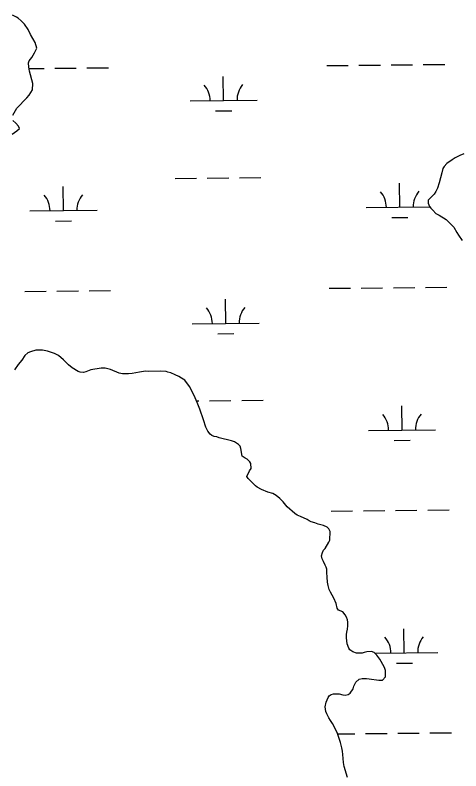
# Model space of a CAD drawing. Extents: x 3146026 to 3183936, y 897894 to 923344.
# Drawn here: x 3173575 to 3174240, y 904770 to 905899 of the extents above; entities that cross this region are included whole.
import ezdxf

# ---------------------------------------------------------------- set-up
doc = ezdxf.new("R2010")
doc.units = 0
doc.layers.add('V-WETL-SWMP', color=7, linetype='Continuous')

msp = doc.modelspace()

# ---------------------------------------------------------------- linework, layer by layer
at = {"layer": 'V-WETL-SWMP'}
for p, q in [((3174135.8, 905824.5), (3174167.8, 905824.8)), ((3174183.8, 905825), (3174215.8, 905825.3)), ((3173595.5, 905819.1), (3173617.9, 905819.3)), ((3173633.9, 905819.5), (3173665.9, 905819.8)), ((3173681.9, 905820), (3173713.9, 905820.3)), ((3174039.8, 905823.5), (3174071.8, 905823.8)), ((3174087.8, 905824), (3174119.8, 905824.3)), ((3173885.7, 905771.2), (3173885.4, 905807.2)), ((3173835.7, 905770.8), (3173935.7, 905771.7)), ((3173873.9, 905755.7), (3173897.9, 905755.9)), ((3173861.5, 905655.6), (3173893.5, 905655.9)), ((3173909.5, 905656), (3173941.5, 905656.4)), ((3173813.5, 905655.1), (3173845.5, 905655.4)), ((3174148.8, 905612), (3174148.4, 905648)), ((3173646.9, 905607), (3173646.5, 905643)), ((3174098.8, 905611.5), (3174193.8, 905612.4)), ((3173596.9, 905606.5), (3173696.9, 905607.5)), ((3173635, 905591.4), (3173659, 905591.7)), ((3174136.9, 905596.5), (3174160.9, 905596.7)), ((3173589.2, 905486.3), (3173621.2, 905486.7)), ((3173637.2, 905486.8), (3173669.2, 905487.1)), ((3173685.2, 905487.3), (3173717.2, 905487.6)), ((3174043.1, 905490.9), (3174075.1, 905491.2)), ((3174091.1, 905491.3), (3174123.1, 905491.7)), ((3174139.1, 905491.8), (3174171.1, 905492.1)), ((3174187.1, 905492.3), (3174219.1, 905492.6)), ((3173889, 905438.6), (3173888.7, 905474.6)), ((3173839, 905438.1), (3173939, 905439.1)), ((3173877.2, 905423), (3173901.2, 905423.3)), ((3173845.5, 905322.7), (3173848.8, 905322.8)), ((3173864.8, 905322.9), (3173896.8, 905323.2)), ((3173912.8, 905323.4), (3173944.8, 905323.7)), ((3174152.1, 905279.3), (3174151.7, 905315.3)), ((3174102.1, 905278.8), (3174202.1, 905279.8)), ((3174140.2, 905263.8), (3174164.2, 905264)), ((3174094.4, 905158.7), (3174126.4, 905159)), ((3174142.4, 905159.2), (3174174.4, 905159.5)), ((3174190.4, 905159.6), (3174222.4, 905160)), ((3174046.4, 905158.2), (3174078.4, 905158.5)), ((3174155.4, 904946.7), (3174155, 904982.7)), ((3174111.3, 904946.2), (3174205.4, 904947.2)), ((3174143.6, 904931.1), (3174167.5, 904931.4)), ((3174055.8, 904825.6), (3174081.8, 904825.9)), ((3174097.8, 904826), (3174129.8, 904826.4)), ((3174145.7, 904826.5), (3174177.7, 904826.8)), ((3174193.7, 904827), (3174225.7, 904827.3))]:
    msp.add_line(p, q, dxfattribs=at)
for points in [[(3173571.1, 905749.3), (3173577.1, 905759.9), (3173592.4, 905775.2), (3173595.6, 905779.3), (3173600.4, 905787.5), (3173601.3, 905796.5), (3173596.4, 905815.3), (3173595, 905821.2), (3173594.7, 905827.8), (3173595.7, 905830.8), (3173599.7, 905835.6), (3173603.7, 905842.4), (3173607.2, 905849.3), (3173604.8, 905857.7), (3173597.7, 905869.9), (3173594.3, 905877.3), (3173588.6, 905885.3), (3173583.8, 905890.4), (3173579.3, 905894.2), (3173576.7, 905895.8), (3173570.9, 905898.8)], [(3173570.3, 905721), (3173577.5, 905725.9), (3173581, 905729.7), (3173580, 905733.1), (3173575.8, 905737.7), (3173571.2, 905741.6)], [(3174244.5, 905691.7), (3174238.4, 905689.3), (3174231.6, 905685.7), (3174226.7, 905682.7), (3174218.7, 905677.2), (3174215, 905673), (3174213.2, 905669.9), (3174211.3, 905663.2), (3174207.6, 905648.5), (3174205.1, 905640.6), (3174202.6, 905635.7), (3174200.1, 905631.5), (3174190.9, 905622.3), (3174190.9, 905618.1), (3174193.3, 905613.2), (3174195.1, 905610.7), (3174198.2, 905607.6), (3174202.4, 905602.7), (3174207.3, 905600.2), (3174217.7, 905593.5), (3174229.2, 905582.4), (3174234.1, 905574.4), (3174236.5, 905570.1), (3174241.9, 905562.1)], [(3173859.5, 905283.5), (3173855.9, 905294.7), (3173850.4, 905310.5), (3173846.5, 905320.5), (3173843.3, 905327.3), (3173840.2, 905333.9), (3173834.7, 905344.5), (3173827.9, 905353.8), (3173823.1, 905356.8), (3173819, 905359.2), (3173813.4, 905361.8), (3173807.2, 905364.6), (3173802.8, 905365.7), (3173799.9, 905366.7), (3173791.7, 905367.3), (3173773.1, 905366.6), (3173769.3, 905367.1), (3173760.3, 905365.7), (3173749.3, 905363.8), (3173744, 905363.2), (3173735, 905363.1), (3173730.2, 905364.1), (3173717, 905369.5), (3173708.9, 905371.6), (3173703.1, 905371.6), (3173687.7, 905369.1), (3173680.1, 905366), (3173676.7, 905365.4), (3173671.9, 905365.8), (3173668.7, 905366.6), (3173659.8, 905372.3), (3173654.2, 905376.7), (3173646.9, 905384.1), (3173639.5, 905390.7), (3173636.7, 905392.1), (3173633.4, 905393.8), (3173623.2, 905397), (3173615.8, 905398.6), (3173605.5, 905398.7), (3173597.5, 905396.3), (3173593.9, 905394.4), (3173589.4, 905390.4), (3173584.6, 905383.6), (3173579.4, 905376.9), (3173574, 905369.3)], [(3174067.2, 904883.6), (3174071.6, 904884.2), (3174074.8, 904886.4), (3174079.2, 904892.9), (3174080.4, 904896.9), (3174083.1, 904902.7), (3174088.1, 904907.1), (3174092.7, 904908.4), (3174098.9, 904908.4), (3174103.2, 904908), (3174117.6, 904905.7), (3174123, 904905.7), (3174127.6, 904910.8), (3174127.5, 904920.4), (3174126.1, 904924.8), (3174121.1, 904933.8), (3174119, 904937.4), (3174114.6, 904943), (3174110.6, 904946.9), (3174106.5, 904948.5), (3174099.5, 904947.9), (3174095.5, 904947.1), (3174092.7, 904946), (3174083.9, 904946.2), (3174078.7, 904948.2), (3174074.3, 904951), (3174072.6, 904953.8), (3174070.4, 904960), (3174069.3, 904969), (3174069.1, 904973.8), (3174069.9, 904977.6), (3174070.7, 904981.8), (3174071.2, 904987), (3174071.2, 904992.2), (3174070.6, 904996), (3174069, 904999.8), (3174067.3, 905003.4), (3174063.5, 905007.8), (3174057.3, 905010.4), (3174055.3, 905013.4), (3174053.8, 905020.4), (3174050.2, 905028.4), (3174045.1, 905037), (3174043.5, 905041.4), (3174041.8, 905047.2), (3174041, 905052), (3174040.2, 905059.6), (3174040.1, 905066.6), (3174039.7, 905071.4), (3174038.7, 905074.6), (3174037.5, 905077.6), (3174034.8, 905082.8), (3174033, 905087.2), (3174032, 905091.6), (3174033.4, 905096.6), (3174034.9, 905100.1), (3174037.3, 905102.3), (3174042.9, 905111.7), (3174044.1, 905115.1), (3174044.8, 905128), (3174042.6, 905132), (3174040.2, 905134.4), (3174035.1, 905136.9), (3174026.9, 905138.5), (3174021.9, 905140.7), (3174016.7, 905142.4), (3174013.4, 905143.8), (3174010.4, 905145.6), (3174000.8, 905150), (3173995.4, 905152.1), (3173992.1, 905154.5), (3173980.9, 905164.5), (3173974.6, 905171.9), (3173969.6, 905176.9), (3173964.5, 905181.4), (3173959.3, 905184.6), (3173951.7, 905186.6), (3173942.4, 905190.7), (3173936, 905193.9), (3173933.6, 905195.9), (3173922.3, 905207.1), (3173920.5, 905209.7), (3173924.4, 905218.3), (3173926.8, 905222.1), (3173926.4, 905229.1), (3173925.2, 905231.9), (3173920.9, 905235.7), (3173918.1, 905237.1), (3173913.5, 905240.1), (3173911.6, 905251.7), (3173910.4, 905255.3), (3173907.8, 905257.7), (3173902.2, 905261.5), (3173897.7, 905263.4), (3173879.1, 905267.9), (3173875.5, 905268.9), (3173871.8, 905269.7), (3173868.2, 905271.1), (3173865.6, 905273.3), (3173862.4, 905277.5), (3173859.5, 905283.5)], [(3174070.7, 904760.5), (3174065.6, 904776.7), (3174064.6, 904782.9), (3174063.7, 904795), (3174063.1, 904799.8), (3174062.2, 904804.8), (3174060.2, 904812.8), (3174058.4, 904818.6), (3174055.1, 904827.6), (3174048.2, 904841), (3174045.2, 904845.8), (3174043, 904849.8), (3174040.1, 904855.4), (3174038.5, 904858.8), (3174037.3, 904866), (3174038.8, 904873), (3174041.8, 904880), (3174043.4, 904882.6), (3174046.2, 904884.3), (3174049.6, 904885.5), (3174058.2, 904885.3), (3174063.6, 904884), (3174067.2, 904883.6)]]:
    msp.add_lwpolyline(points, dxfattribs=at)
for centre, start, end in [((3173830.5, 905771.2), 359.7992, 41.3429), ((3173941, 905772.3), 139.7992, 181.3429), ((3174093.5, 905611.9), 359.7992, 41.3429), ((3174204, 905613), 139.7992, 181.3429), ((3173591.6, 905606.9), 359.7992, 41.3429), ((3173702.1, 905608), 139.7992, 181.3429), ((3173833.8, 905438.5), 359.7992, 41.3429), ((3173944.3, 905439.6), 139.7992, 181.3429), ((3174096.8, 905279.3), 359.7992, 41.3429), ((3174207.3, 905280.4), 139.7992, 181.3429), ((3174100.2, 904946.6), 359.7992, 41.3429), ((3174210.6, 904947.7), 139.7992, 181.3429)]:
    msp.add_arc(centre, 35.2, start, end, dxfattribs=at)

doc.saveas('drawing.dxf')
